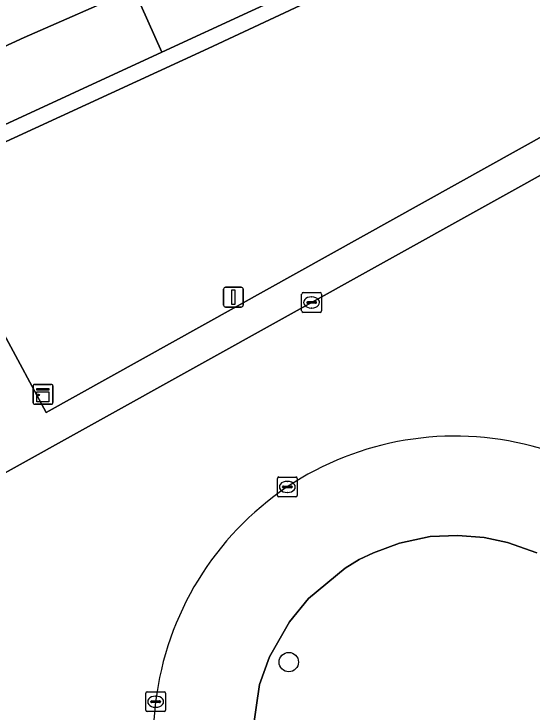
# Model space of a CAD drawing. Extents: x 156412 to 157779, y 382335 to 383768.
# Drawn here: x 157569.2 to 157595.27, y 382960.07 to 382995.22 of the extents above; entities that cross this region are included whole.
import ezdxf

# ---------------------------------------------------------------- set-up
doc = ezdxf.new("R2010")
doc.units = 0
for name, color, linetype in [('IMGEO_Berm_groen', 7, 'Continuous'), ('IMGEO_Berm_onverhard', 7, 'Continuous'), ('IMGEO_Boom', 7, 'Continuous'), ('IMGEO_Fietspad_gesloten', 7, 'Continuous'), ('IMGEO_Fietspad_open', 7, 'Continuous'), ('IMGEO_Groenvoorziening', 7, 'Continuous'), ('IMGEO_Hek', 7, 'Continuous'), ('IMGEO_Kast', 7, 'Continuous'), ('IMGEO_Kolk', 7, 'Continuous'), ('IMGEO_Lichtmast', 7, 'Continuous'), ('IMGEO_Rijbaan_lokaal_gesloten', 7, 'Continuous'), ('IMGEO_Voetpad_open', 7, 'Continuous')]:
    doc.layers.add(name, color=color, linetype=linetype)

msp = doc.modelspace()

# ---------------------------------------------------------------- linework, layer by layer
at = {"layer": 'IMGEO_Berm_groen'}
for points in [[(157569.71, 382994.039), (157575.231, 382996.466), (157589.44, 383003.128), (157591.254, 383004.004), (157622.373, 383018.515)], [(157513.925, 382967.491), (157522.078, 382971.661), (157530.389, 382975.685), (157556.594, 382988.014), (157569.71, 382994.039)]]:
    msp.add_lwpolyline(points, dxfattribs=at)
at = {"layer": 'IMGEO_Berm_onverhard'}
for points in [[(157578.967, 382993.479), (157609.014, 383007.542), (157608.907, 383008.315), (157608.01, 383007.889), (157606.697, 383007.209), (157603.299, 383005.632), (157596.088, 383002.285), (157585.67, 382997.469), (157576.634, 382993.293), (157558.173, 382984.759), (157535.477, 382974.115), (157522.483, 382967.795)], [(157521.857, 382966.644), (157535.389, 382973.187), (157553.063, 382981.547), (157578.967, 382993.479)]]:
    msp.add_lwpolyline(points, dxfattribs=at)
at = {"layer": 'IMGEO_Boom'}
msp.add_circle((157583.029, 382962.582), 0.489, dxfattribs=at)
at = {"layer": 'IMGEO_Fietspad_gesloten'}
msp.add_lwpolyline([(157522.483, 382967.795), (157535.477, 382974.115), (157558.173, 382984.759), (157576.634, 382993.293), (157575.231, 382996.466), (157569.71, 382994.039), (157556.594, 382988.014), (157530.389, 382975.685), (157522.078, 382971.661), (157513.925, 382967.491)], dxfattribs=at)
at = {"layer": 'IMGEO_Fietspad_open'}
msp.add_lwpolyline([(157585.67, 382997.469), (157584.95, 382999.183), (157590.156, 383001.535), (157589.44, 383003.128), (157575.231, 382996.466), (157576.634, 382993.293)], close=True, dxfattribs=at)
at = {"layer": 'IMGEO_Groenvoorziening'}
for points in [[(157568.69, 382979.116), (157570.823, 382975.154), (157610.443, 382997.232), (157610.372, 382997.757), (157609.014, 383007.542), (157578.967, 382993.479), (157553.063, 382981.547), (157535.389, 382973.187), (157521.857, 382966.644)], [(157579.004, 382950.828), (157582.905, 382953.019), (157582.003, 382954.818), (157581.624, 382955.89), (157581.3, 382957.385), (157581.22, 382959.141), (157581.561, 382961.458), (157582.056, 382962.844), (157583.064, 382964.609), (157584.022, 382965.78), (157585.86, 382967.314), (157586.576, 382967.743), (157587.29, 382968.088), (157588.604, 382968.568), (157590.137, 382968.91), (157591.529, 382968.96), (157592.859, 382968.854), (157594.031, 382968.609), (157595.504, 382968.091)], [(157595.504, 382968.091), (157594.031, 382968.609), (157592.859, 382968.854), (157591.529, 382968.96), (157590.137, 382968.91), (157588.604, 382968.568), (157587.29, 382968.088), (157586.576, 382967.743), (157585.86, 382967.314), (157584.022, 382965.78), (157583.064, 382964.609), (157582.056, 382962.844), (157581.561, 382961.458), (157581.22, 382959.141), (157581.3, 382957.385), (157581.624, 382955.89), (157582.003, 382954.818), (157582.905, 382953.019), (157610.812, 382902.831)]]:
    msp.add_lwpolyline(points, dxfattribs=at)
for centre, radius, start, end in [((157591.39, 382958.787), 15.175, 75.1897, 123.7682), ((157592.016, 382960.528), 13.333, 45.0084, 75.8803), ((157591.474, 382958.745), 15.257, 123.9436, 173.0628), ((157591.013, 382958.696), 14.805, 172.6573, 207.1849)]:
    msp.add_arc(centre, radius, start, end, dxfattribs=at)
at = {"layer": 'IMGEO_Hek'}
msp.add_lwpolyline([(157610.372, 382997.757), (157609.014, 383007.542), (157578.967, 382993.479), (157553.063, 382981.547), (157535.389, 382973.187), (157521.857, 382966.644)], dxfattribs=at)
at = {"layer": 'IMGEO_Kast'}
for p, q in [((157570.161, 382975.642), (157570.161, 382976.483)), ((157570.161, 382976.483), (157570.161, 382975.642)), ((157570.236, 382976.567), (157571.077, 382976.567)), ((157571.077, 382976.567), (157570.236, 382976.567)), ((157571.161, 382976.492), (157571.161, 382975.651)), ((157571.161, 382975.651), (157571.161, 382976.492)), ((157571.086, 382975.567), (157570.245, 382975.567)), ((157570.245, 382975.567), (157571.086, 382975.567))]:
    msp.add_line(p, q, dxfattribs=at)
for points in [[(157570.356, 382976.357), (157570.956, 382976.357), (157570.956, 382976.272), (157570.356, 382976.272), (157570.356, 382976.357)], [(157570.356, 382976.182), (157570.956, 382976.182), (157570.956, 382975.693), (157570.356, 382975.693), (157570.356, 382976.182)]]:
    msp.add_lwpolyline(points, dxfattribs=at)
msp.add_circle((157570.44, 382976.031), 0.0377, dxfattribs=at)
for centre, start, end in [((157570.239, 382976.489), 92.4484, 184.2845), ((157570.239, 382976.489), 92.4484, 184.2845), ((157571.083, 382976.489), 2.4484, 94.2845), ((157571.083, 382976.489), 2.4484, 94.2845), ((157570.239, 382975.645), 182.4484, 274.2845), ((157570.239, 382975.645), 182.4484, 274.2845), ((157571.083, 382975.645), 272.4484, 4.2845), ((157571.083, 382975.645), 272.4484, 4.2845)]:
    msp.add_arc(centre, 0.0779, start, end, dxfattribs=at)
at = {"layer": 'IMGEO_Kolk'}
for p, q in [((157583.677, 382980.264), (157583.677, 382981.116)), ((157583.752, 382981.19), (157584.604, 382981.19)), ((157584.165, 382980.97), (157584.19, 382980.97)), ((157584.678, 382981.116), (157584.678, 382980.264)), ((157583.936, 382980.684), (157583.936, 382980.696)), ((157584.374, 382980.647), (157583.976, 382980.647)), ((157583.979, 382980.733), (157584.377, 382980.733)), ((157584.42, 382980.696), (157584.42, 382980.684)), ((157584.604, 382980.19), (157583.752, 382980.19)), ((157584.188, 382980.41), (157584.163, 382980.41)), ((157582.454, 382970.976), (157582.454, 382971.828)), ((157582.529, 382971.902), (157583.381, 382971.902)), ((157583.455, 382971.828), (157583.455, 382970.976)), ((157582.713, 382971.396), (157582.713, 382971.408)), ((157582.756, 382971.445), (157583.154, 382971.445)), ((157582.942, 382971.682), (157582.967, 382971.682)), ((157583.197, 382971.408), (157583.197, 382971.396)), ((157583.151, 382971.359), (157582.753, 382971.359)), ((157582.965, 382971.122), (157582.94, 382971.122)), ((157583.381, 382970.902), (157582.529, 382970.902)), ((157575.828, 382960.162), (157575.828, 382961.014)), ((157575.903, 382961.088), (157576.755, 382961.088)), ((157576.316, 382960.868), (157576.341, 382960.868)), ((157576.829, 382961.014), (157576.829, 382960.162)), ((157576.087, 382960.582), (157576.087, 382960.594)), ((157576.525, 382960.545), (157576.127, 382960.545)), ((157576.13, 382960.631), (157576.528, 382960.631)), ((157576.571, 382960.594), (157576.571, 382960.582)), ((157576.339, 382960.308), (157576.314, 382960.308)), ((157576.755, 382960.088), (157575.903, 382960.088))]:
    msp.add_line(p, q, dxfattribs=at)
for points in [[(157583.677, 382980.264), (157583.677, 382981.116)], [(157583.752, 382981.19), (157584.604, 382981.19)], [(157584.678, 382981.116), (157584.678, 382980.264)], [(157584.604, 382980.19), (157583.752, 382980.19)], [(157582.454, 382970.976), (157582.454, 382971.828)], [(157582.529, 382971.902), (157583.381, 382971.902)], [(157583.455, 382971.828), (157583.455, 382970.976)], [(157583.381, 382970.902), (157582.529, 382970.902)], [(157575.828, 382960.162), (157575.828, 382961.014)], [(157575.903, 382961.088), (157576.755, 382961.088)], [(157576.829, 382961.014), (157576.829, 382960.162)], [(157576.755, 382960.088), (157575.903, 382960.088)]]:
    msp.add_lwpolyline(points, dxfattribs=at)
for centre, radius, start, end in [((157583.754, 382981.114), 0.0765, 91.552, 178.448), ((157583.754, 382981.114), 0.0765, 91.552, 178.448), ((157584.602, 382981.114), 0.0765, 1.552, 88.448), ((157584.602, 382981.114), 0.0765, 1.552, 88.448), ((157583.976, 382980.693), 0.0403, 85.8775, 175.7526), ((157583.973, 382980.683), 0.0366, 178.938, 274.7102), ((157584.377, 382980.69), 0.043, 264.8664, 352.4533), ((157584.381, 382980.695), 0.0386, 1.7309, 96.639), ((157583.754, 382980.266), 0.0765, 181.552, 268.448), ((157583.754, 382980.266), 0.0765, 181.552, 268.448), ((157584.602, 382980.266), 0.0765, 271.552, 358.448), ((157584.602, 382980.266), 0.0765, 271.552, 358.448), ((157582.531, 382971.826), 0.0765, 91.552, 178.448), ((157582.531, 382971.826), 0.0765, 91.552, 178.448), ((157583.379, 382971.826), 0.0765, 1.552, 88.448), ((157583.379, 382971.826), 0.0765, 1.552, 88.448), ((157582.753, 382971.405), 0.0403, 85.8775, 175.7526), ((157582.75, 382971.395), 0.0366, 178.938, 274.7102), ((157583.154, 382971.402), 0.043, 264.8664, 352.4533), ((157583.158, 382971.407), 0.0386, 1.7309, 96.639), ((157582.531, 382970.978), 0.0765, 181.552, 268.448), ((157582.531, 382970.978), 0.0765, 181.552, 268.448), ((157583.379, 382970.978), 0.0765, 271.552, 358.448), ((157583.379, 382970.978), 0.0765, 271.552, 358.448), ((157575.905, 382961.012), 0.0765, 91.552, 178.448), ((157575.905, 382961.012), 0.0765, 91.552, 178.448), ((157576.753, 382961.012), 0.0765, 1.552, 88.448), ((157576.753, 382961.012), 0.0765, 1.552, 88.448), ((157576.127, 382960.591), 0.0403, 85.8775, 175.7526), ((157576.124, 382960.581), 0.0366, 178.938, 274.7102), ((157576.528, 382960.588), 0.043, 264.8664, 352.4533), ((157576.532, 382960.593), 0.0386, 1.7309, 96.639), ((157575.905, 382960.164), 0.0765, 181.552, 268.448), ((157575.905, 382960.164), 0.0765, 181.552, 268.448), ((157576.753, 382960.164), 0.0765, 271.552, 358.448), ((157576.753, 382960.164), 0.0765, 271.552, 358.448)]:
    msp.add_arc(centre, radius, start, end, dxfattribs=at)
for centre, major_axis, ratio, start_param, end_param in [((157584.164, 382980.69), (-0.387, 0.002), 0.722429, 4.712389, 7.853982), ((157584.189, 382980.69), (-0.39, 0.002), 0.717154, 1.570796, 4.712389), ((157582.941, 382971.402), (-0.387, 0.002), 0.722429, 4.712389, 7.853982), ((157582.966, 382971.402), (-0.39, 0.002), 0.717154, 1.570796, 4.712389), ((157576.315, 382960.588), (-0.387, 0.002), 0.722429, 4.712389, 7.853982), ((157576.34, 382960.588), (-0.39, 0.002), 0.717154, 1.570796, 4.712389)]:
    msp.add_ellipse(centre, major_axis=major_axis, ratio=ratio, start_param=start_param, end_param=end_param, dxfattribs=at)
at = {"layer": 'IMGEO_Lichtmast'}
for p, q in [((157579.745, 382980.558), (157579.745, 382981.358)), ((157579.745, 382981.358), (157579.745, 382980.558)), ((157579.845, 382981.458), (157580.635, 382981.458)), ((157580.635, 382981.458), (157579.845, 382981.458)), ((157580.735, 382981.358), (157580.735, 382980.558)), ((157580.735, 382980.558), (157580.735, 382981.358)), ((157580.635, 382980.458), (157579.845, 382980.458)), ((157579.845, 382980.458), (157580.635, 382980.458))]:
    msp.add_line(p, q, dxfattribs=at)
msp.add_lwpolyline([(157580.165, 382981.333), (157580.315, 382981.333), (157580.315, 382980.583), (157580.165, 382980.583), (157580.165, 382981.333)], dxfattribs=at)
for centre, start, end in [((157579.845, 382981.358), 90, 180), ((157579.845, 382981.358), 90, 180), ((157580.635, 382981.358), 0, 90), ((157580.635, 382981.358), 360, 90), ((157579.845, 382980.558), 180, 270), ((157579.845, 382980.558), 180, 270), ((157580.635, 382980.558), 270, 0), ((157580.635, 382980.558), 270, 0)]:
    msp.add_arc(centre, 0.1, start, end, dxfattribs=at)
at = {"layer": 'IMGEO_Rijbaan_lokaal_gesloten'}
msp.add_lwpolyline([(157597.543, 382988.123), (157563.648, 382969.272), (157511.009, 382939.998), (157467.218, 382915.328)], dxfattribs=at)
for centre, radius, start, end in [((157591.39, 382958.787), 15.175, 75.1897, 123.7682), ((157592.016, 382960.528), 13.333, 45.0084, 75.8803), ((157591.474, 382958.745), 15.257, 123.9436, 173.0628), ((157591.013, 382958.696), 14.805, 172.6573, 207.1849)]:
    msp.add_arc(centre, radius, start, end, dxfattribs=at)
at = {"layer": 'IMGEO_Voetpad_open'}
for points in [[(157617.945, 383012.341), (157618.506, 383001.725), (157610.443, 382997.232), (157570.823, 382975.154), (157568.69, 382979.116), (157539.044, 382962.609), (157535.66, 382968.633), (157523.011, 382962.321), (157514.572, 382957.979)], [(157511.009, 382939.998), (157563.648, 382969.272), (157597.543, 382988.123), (157597.464, 382988.259), (157620.172, 383000.958), (157619.659, 383010.802)]]:
    msp.add_lwpolyline(points, dxfattribs=at)

doc.saveas('drawing.dxf')
